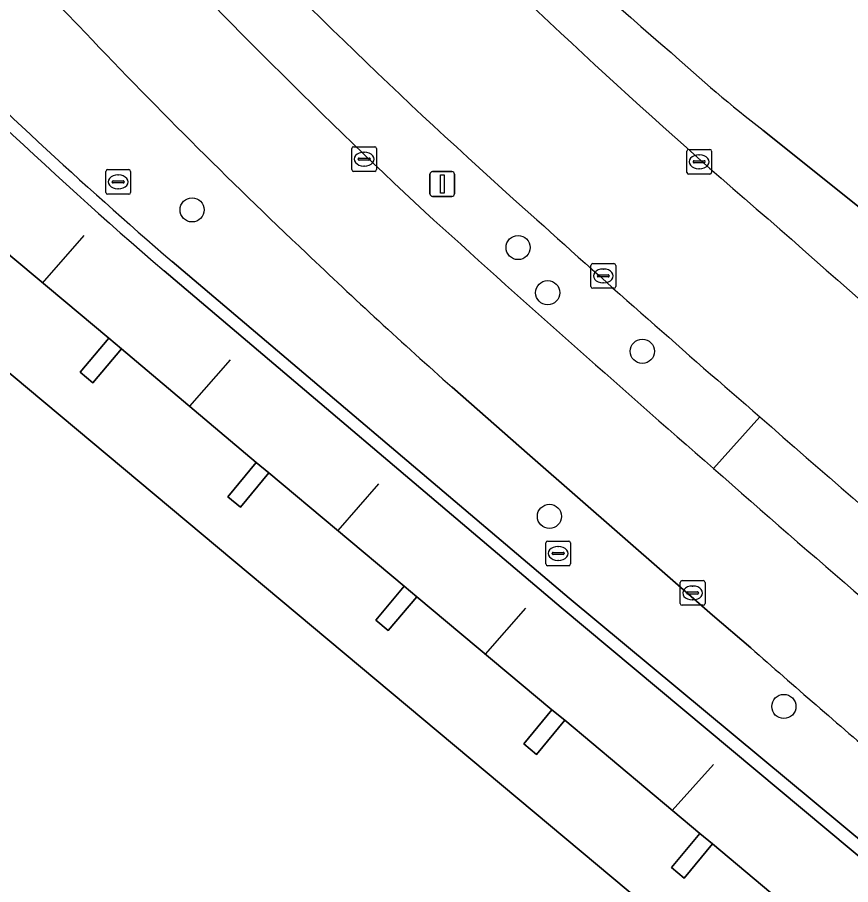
# Model space of a CAD drawing. Extents: x 161087 to 161926, y 382572 to 383873.
# Drawn here: x 161681.64 to 161715.34, y 383064.63 to 383099.72 of the extents above; entities that cross this region are included whole.
import ezdxf

# ---------------------------------------------------------------- set-up
doc = ezdxf.new("R2010")
doc.units = 0
for name, color, linetype in [('IMGEO_Berm_groen', 7, 'Continuous'), ('IMGEO_Berm_open', 7, 'Continuous'), ('IMGEO_Boom', 7, 'Continuous'), ('IMGEO_Erf', 7, 'Continuous'), ('IMGEO_Fietspad_gesloten', 7, 'Continuous'), ('IMGEO_Groenvoorziening', 7, 'Continuous'), ('IMGEO_Kolk', 7, 'Continuous'), ('IMGEO_Lichtmast', 7, 'Continuous'), ('IMGEO_Lijnafwatering', 7, 'Continuous'), ('IMGEO_Muur', 7, 'Continuous'), ('IMGEO_Pand', 7, 'Continuous'), ('IMGEO_Pand_overbouw', 7, 'Continuous'), ('IMGEO_Rijbaan_lokaal_gesloten', 7, 'Continuous'), ('IMGEO_Rioolput', 7, 'Continuous'), ('IMGEO_Voetgangersgebied_open', 7, 'Continuous'), ('IMGEO_Voetpad_open', 7, 'Continuous')]:
    doc.layers.add(name, color=color, linetype=linetype)

msp = doc.modelspace()

# ---------------------------------------------------------------- linework, layer by layer
at = {"layer": 'IMGEO_Berm_groen'}
msp.add_lwpolyline([(161709.798, 383081.472), (161711.671, 383083.558)], dxfattribs=at)
for centre, radius, start, end in [((161865.451, 383274.714), 245.07, 223.68265, 228.37077), ((161869.365, 383275.502), 251.099, 222.80687, 227.00365), ((162185.955, 383628.757), 725.428, 227.742096, 228.975591), ((162076.957, 383505.84), 558.351, 227.90348, 229.13922)]:
    msp.add_arc(centre, radius, start, end, dxfattribs=at)
at = {"layer": 'IMGEO_Berm_open'}
msp.add_lwpolyline([(161711.671, 383083.558), (161709.798, 383081.472)], dxfattribs=at)
for centre, radius, start, end in [((162480.788, 383961.474), 1167.167, 228.779314, 229.758166), ((162133.36, 383561.76), 640.376, 228.591223, 230.029068)]:
    msp.add_arc(centre, radius, start, end, dxfattribs=at)
at = {"layer": 'IMGEO_Boom'}
for centre in [(161688.708, 383091.932), (161701.894, 383090.408), (161703.091, 383088.58), (161706.918, 383086.21), (161703.162, 383079.532), (161712.644, 383071.841)]:
    msp.add_circle(centre, 0.489, dxfattribs=at)
at = {"layer": 'IMGEO_Erf'}
msp.add_lwpolyline([(161711.799, 383095.157), (161734.133, 383077.291), (161734.929, 383076.654), (161737.597, 383078.416), (161740.194, 383074.625), (161740.818, 383075.32), (161737.856, 383079.756), (161734.952, 383077.825), (161710.426, 383114.869)], dxfattribs=at)
for centre, radius, start, end in [((161756.04, 383155.393), 74.562, 216.75516, 229.96629), ((161746.169, 383139.57), 56.158, 227.2927, 232.2649)]:
    msp.add_arc(centre, radius, start, end, dxfattribs=at)
at = {"layer": 'IMGEO_Fietspad_gesloten'}
msp.add_lwpolyline([(161699.227, 383084.754), (161702.368, 383081.995), (161709.759, 383075.536), (161711.309, 383074.207)], dxfattribs=at)
for centre, radius, start, end in [((161869.365, 383275.502), 251.099, 222.80687, 227.00365), ((161818.832, 383230.955), 188.303, 223.0406, 224.32092), ((161854.444, 383260.596), 234.52, 223.42315, 226.60793), ((162185.955, 383628.757), 725.428, 227.742096, 228.975591), ((161853.889, 383258.762), 232.807, 226.39699, 228.36858), ((162133.36, 383561.76), 640.376, 228.591223, 230.029068), ((162124.531, 383544.72), 626.207, 228.709226, 229.350872)]:
    msp.add_arc(centre, radius, start, end, dxfattribs=at)
at = {"layer": 'IMGEO_Groenvoorziening'}
for points in [[(161687.9, 383089.84), (161703.96, 383076.221), (161721.616, 383061.535), (161723.517, 383063.812)], [(161711.309, 383074.207), (161709.759, 383075.536), (161702.368, 383081.995), (161699.227, 383084.754)]]:
    msp.add_lwpolyline(points, dxfattribs=at)
for centre, radius, start, end in [((161818.832, 383230.955), 188.303, 223.0406, 224.32092), ((161832.602, 383257.118), 221.18, 225.37595, 229.13882), ((161854.444, 383260.596), 234.52, 223.42315, 226.60793), ((161853.889, 383258.762), 232.807, 226.39699, 228.36858), ((162124.531, 383544.72), 626.207, 228.709226, 229.350872)]:
    msp.add_arc(centre, radius, start, end, dxfattribs=at)
at = {"layer": 'IMGEO_Kolk'}
for p, q in [((161695.166, 383093.559), (161695.166, 383094.411)), ((161695.241, 383094.485), (161696.093, 383094.485)), ((161695.654, 383094.265), (161695.679, 383094.265)), ((161696.167, 383094.411), (161696.167, 383093.559)), ((161708.718, 383093.45), (161708.718, 383094.302)), ((161708.793, 383094.376), (161709.645, 383094.376)), ((161709.719, 383094.302), (161709.719, 383093.45)), ((161695.425, 383093.979), (161695.425, 383093.991)), ((161695.863, 383093.942), (161695.465, 383093.942)), ((161695.468, 383094.028), (161695.866, 383094.028)), ((161695.909, 383093.991), (161695.909, 383093.979)), ((161708.977, 383093.87), (161708.977, 383093.882)), ((161709.02, 383093.919), (161709.418, 383093.919)), ((161709.206, 383094.156), (161709.231, 383094.156)), ((161709.461, 383093.882), (161709.461, 383093.87)), ((161695.677, 383093.705), (161695.652, 383093.705)), ((161709.415, 383093.833), (161709.017, 383093.833)), ((161709.229, 383093.596), (161709.204, 383093.596)), ((161696.093, 383093.485), (161695.241, 383093.485)), ((161709.645, 383093.376), (161708.793, 383093.376)), ((161704.84, 383088.833), (161704.84, 383089.685)), ((161704.915, 383089.759), (161705.767, 383089.759)), ((161705.841, 383089.685), (161705.841, 383088.833)), ((161705.142, 383089.302), (161705.54, 383089.302)), ((161705.328, 383089.539), (161705.353, 383089.539)), ((161705.099, 383089.253), (161705.099, 383089.265)), ((161705.537, 383089.216), (161705.139, 383089.216)), ((161705.351, 383088.979), (161705.326, 383088.979)), ((161705.583, 383089.265), (161705.583, 383089.253)), ((161705.767, 383088.759), (161704.915, 383088.759)), ((161708.453, 383076.007), (161708.453, 383076.859)), ((161708.528, 383076.933), (161709.38, 383076.933)), ((161708.941, 383076.713), (161708.966, 383076.713)), ((161709.454, 383076.859), (161709.454, 383076.007)), ((161708.712, 383076.427), (161708.712, 383076.439)), ((161709.15, 383076.39), (161708.752, 383076.39)), ((161708.755, 383076.476), (161709.153, 383076.476)), ((161709.196, 383076.439), (161709.196, 383076.427)), ((161708.964, 383076.153), (161708.939, 383076.153)), ((161709.38, 383075.933), (161708.528, 383075.933))]:
    msp.add_line(p, q, dxfattribs=at)
for points in [[(161695.166, 383093.559), (161695.166, 383094.411)], [(161695.241, 383094.485), (161696.093, 383094.485)], [(161696.167, 383094.411), (161696.167, 383093.559)], [(161708.718, 383093.45), (161708.718, 383094.302)], [(161708.793, 383094.376), (161709.645, 383094.376)], [(161709.719, 383094.302), (161709.719, 383093.45)], [(161696.093, 383093.485), (161695.241, 383093.485)], [(161709.645, 383093.376), (161708.793, 383093.376)], [(161704.84, 383088.833), (161704.84, 383089.685)], [(161704.915, 383089.759), (161705.767, 383089.759)], [(161705.841, 383089.685), (161705.841, 383088.833)], [(161705.767, 383088.759), (161704.915, 383088.759)], [(161708.453, 383076.007), (161708.453, 383076.859)], [(161708.528, 383076.933), (161709.38, 383076.933)], [(161709.454, 383076.859), (161709.454, 383076.007)], [(161709.38, 383075.933), (161708.528, 383075.933)]]:
    msp.add_lwpolyline(points, dxfattribs=at)
for centre, radius, start, end in [((161695.243, 383094.409), 0.0765, 91.552, 178.448), ((161695.243, 383094.409), 0.0765, 91.552, 178.448), ((161696.091, 383094.409), 0.0765, 1.552, 88.448), ((161696.091, 383094.409), 0.0765, 1.552, 88.448), ((161708.795, 383094.3), 0.0765, 91.552, 178.448), ((161708.795, 383094.3), 0.0765, 91.552, 178.448), ((161709.643, 383094.3), 0.0765, 1.552, 88.448), ((161709.643, 383094.3), 0.0765, 1.552, 88.448), ((161695.465, 383093.988), 0.0403, 85.8775, 175.7526), ((161695.462, 383093.978), 0.0366, 178.938, 274.7102), ((161695.866, 383093.985), 0.043, 264.8664, 352.4533), ((161695.87, 383093.99), 0.0386, 1.7309, 96.639), ((161709.017, 383093.879), 0.0403, 85.8775, 175.7526), ((161709.014, 383093.869), 0.0366, 178.938, 274.7102), ((161709.418, 383093.876), 0.043, 264.8664, 352.4533), ((161709.422, 383093.881), 0.0386, 1.7309, 96.639), ((161695.243, 383093.561), 0.0765, 181.552, 268.448), ((161695.243, 383093.561), 0.0765, 181.552, 268.448), ((161696.091, 383093.561), 0.0765, 271.552, 358.448), ((161696.091, 383093.561), 0.0765, 271.552, 358.448), ((161708.795, 383093.452), 0.0765, 181.552, 268.448), ((161708.795, 383093.452), 0.0765, 181.552, 268.448), ((161709.643, 383093.452), 0.0765, 271.552, 358.448), ((161709.643, 383093.452), 0.0765, 271.552, 358.448), ((161704.917, 383089.683), 0.0765, 91.552, 178.448), ((161704.917, 383089.683), 0.0765, 91.552, 178.448), ((161705.765, 383089.683), 0.0765, 1.552, 88.448), ((161705.765, 383089.683), 0.0765, 1.552, 88.448), ((161705.139, 383089.262), 0.0403, 85.8775, 175.7526), ((161705.544, 383089.264), 0.0386, 1.7309, 96.639), ((161705.136, 383089.252), 0.0366, 178.938, 274.7102), ((161705.54, 383089.259), 0.043, 264.8664, 352.4533), ((161704.917, 383088.835), 0.0765, 181.552, 268.448), ((161704.917, 383088.835), 0.0765, 181.552, 268.448), ((161705.765, 383088.835), 0.0765, 271.552, 358.448), ((161705.765, 383088.835), 0.0765, 271.552, 358.448), ((161708.53, 383076.857), 0.0765, 91.552, 178.448), ((161708.53, 383076.857), 0.0765, 91.552, 178.448), ((161709.378, 383076.857), 0.0765, 1.552, 88.448), ((161709.378, 383076.857), 0.0765, 1.552, 88.448), ((161708.752, 383076.436), 0.0403, 85.8775, 175.7526), ((161708.749, 383076.426), 0.0366, 178.938, 274.7102), ((161709.153, 383076.433), 0.043, 264.8664, 352.4533), ((161709.157, 383076.438), 0.0386, 1.7309, 96.639), ((161708.53, 383076.009), 0.0765, 181.552, 268.448), ((161708.53, 383076.009), 0.0765, 181.552, 268.448), ((161709.378, 383076.009), 0.0765, 271.552, 358.448), ((161709.378, 383076.009), 0.0765, 271.552, 358.448)]:
    msp.add_arc(centre, radius, start, end, dxfattribs=at)
for centre, major_axis, ratio, start_param, end_param in [((161695.653, 383093.985), (-0.387, 0.002), 0.722429, 4.712389, 7.853982), ((161695.678, 383093.985), (-0.39, 0.002), 0.717154, 1.570796, 4.712389), ((161709.205, 383093.876), (-0.387, 0.002), 0.722429, 4.712389, 7.853982), ((161709.23, 383093.876), (-0.39, 0.002), 0.717154, 1.570796, 4.712389), ((161705.327, 383089.259), (-0.387, 0.002), 0.722429, 4.712389, 7.853982), ((161705.352, 383089.259), (-0.39, 0.002), 0.717154, 1.570796, 4.712389), ((161708.94, 383076.433), (-0.387, 0.002), 0.722429, 4.712389, 7.853982), ((161708.965, 383076.433), (-0.39, 0.002), 0.717154, 1.570796, 4.712389)]:
    msp.add_ellipse(centre, major_axis=major_axis, ratio=ratio, start_param=start_param, end_param=end_param, dxfattribs=at)
at = {"layer": 'IMGEO_Lichtmast'}
for p, q in [((161698.329, 383092.578), (161698.329, 383093.378)), ((161698.329, 383093.378), (161698.329, 383092.578)), ((161698.429, 383093.478), (161699.219, 383093.478)), ((161699.219, 383093.478), (161698.429, 383093.478)), ((161699.319, 383093.378), (161699.319, 383092.578)), ((161699.319, 383092.578), (161699.319, 383093.378)), ((161699.219, 383092.478), (161698.429, 383092.478)), ((161698.429, 383092.478), (161699.219, 383092.478))]:
    msp.add_line(p, q, dxfattribs=at)
msp.add_lwpolyline([(161698.749, 383093.353), (161698.899, 383093.353), (161698.899, 383092.603), (161698.749, 383092.603), (161698.749, 383093.353)], dxfattribs=at)
for centre, start, end in [((161698.429, 383093.378), 90, 180), ((161698.429, 383093.378), 90, 180), ((161699.219, 383093.378), 0, 90), ((161699.219, 383093.378), 360, 90), ((161698.429, 383092.578), 180, 270), ((161698.429, 383092.578), 180, 270), ((161699.219, 383092.578), 270, 0), ((161699.219, 383092.578), 270, 0)]:
    msp.add_arc(centre, 0.1, start, end, dxfattribs=at)
at = {"layer": 'IMGEO_Lijnafwatering'}
for points in [[(161684.334, 383090.895), (161682.638, 383088.966)], [(161688.623, 383083.99), (161690.26, 383085.866)], [(161696.245, 383080.844), (161694.596, 383078.957)], [(161700.571, 383073.961), (161702.209, 383075.823)], [(161708.13, 383067.631), (161709.804, 383069.49)]]:
    msp.add_lwpolyline(points, dxfattribs=at)
at = {"layer": 'IMGEO_Muur'}
msp.add_lwpolyline([(161687.575, 383089.46), (161703.638, 383075.838), (161721.267, 383061.108), (161721.616, 383061.535), (161703.96, 383076.221), (161687.9, 383089.84)], dxfattribs=at)
for centre, radius, start, end in [((161832.272, 383256.754), 221.188, 219.40122, 229.1426), ((161832.602, 383257.118), 221.18, 225.37595, 229.13882)]:
    msp.add_arc(centre, radius, start, end, dxfattribs=at)
at = {"layer": 'IMGEO_Pand'}
msp.add_lwpolyline([(161680.477, 383033.528), (161683.226, 383031.231), (161684.713, 383032.232), (161685.68, 383031.466), (161688.096, 383033.083), (161689.569, 383034.07), (161688.668, 383034.893), (161690.613, 383036.202), (161693.1, 383037.875), (161698.184, 383041.296), (161702.343, 383044.095), (161707.387, 383047.489), (161709.865, 383049.157), (161711.405, 383050.194), (161717.993, 383054.629), (161713.365, 383058.502), (161669.31, 383095.372)], dxfattribs=at)
for points in [[(161685.849, 383086.311), (161685.335, 383086.742), (161684.178, 383085.362), (161684.692, 383084.931)], [(161691.81, 383081.298), (161691.302, 383081.716), (161690.153, 383080.322), (161690.66, 383079.904)], [(161697.793, 383076.282), (161697.286, 383076.707), (161696.134, 383075.334), (161696.641, 383074.909)], [(161703.78, 383071.284), (161703.265, 383071.71), (161702.121, 383070.325), (161702.635, 383069.9)], [(161709.757, 383066.284), (161709.248, 383066.705), (161708.101, 383065.32), (161708.61, 383064.899)]]:
    msp.add_lwpolyline(points, close=True, dxfattribs=at)
at = {"layer": 'IMGEO_Pand_overbouw'}
for points in [[(161669.31, 383095.372), (161713.365, 383058.502)], [(161715.225, 383061.684), (161709.757, 383066.284), (161708.61, 383064.899), (161708.101, 383065.32), (161709.248, 383066.705), (161703.78, 383071.284), (161702.635, 383069.9), (161702.121, 383070.325), (161703.265, 383071.71), (161697.793, 383076.282), (161696.641, 383074.909), (161696.134, 383075.334), (161697.286, 383076.707), (161691.81, 383081.298), (161690.66, 383079.904), (161690.153, 383080.322), (161691.302, 383081.716), (161685.849, 383086.311), (161684.692, 383084.931), (161684.178, 383085.362), (161685.335, 383086.742), (161679.864, 383091.311)]]:
    msp.add_lwpolyline(points, dxfattribs=at)
at = {"layer": 'IMGEO_Rijbaan_lokaal_gesloten'}
for centre, radius, start, end in [((161865.451, 383274.714), 245.07, 223.68265, 228.37077), ((161898.036, 383307.517), 285.032, 225.35062, 229.38241), ((162076.957, 383505.84), 558.351, 227.90348, 229.13922), ((162426.248, 383895.577), 1075.434, 228.41705, 229.484866), ((162480.788, 383961.474), 1167.167, 228.779314, 229.758166)]:
    msp.add_arc(centre, radius, start, end, dxfattribs=at)
at = {"layer": 'IMGEO_Rioolput'}
for p, q in [((161685.293, 383093.563), (161686.145, 383093.563)), ((161685.218, 383092.637), (161685.218, 383093.489)), ((161685.706, 383093.343), (161685.731, 383093.343)), ((161686.219, 383093.489), (161686.219, 383092.637)), ((161685.477, 383093.057), (161685.477, 383093.069)), ((161685.915, 383093.02), (161685.517, 383093.02)), ((161685.52, 383093.106), (161685.918, 383093.106)), ((161685.961, 383093.069), (161685.961, 383093.057)), ((161686.145, 383092.563), (161685.293, 383092.563)), ((161685.729, 383092.783), (161685.704, 383092.783)), ((161703.014, 383077.606), (161703.014, 383078.458)), ((161703.089, 383078.532), (161703.941, 383078.532)), ((161704.015, 383078.458), (161704.015, 383077.606)), ((161703.316, 383078.075), (161703.714, 383078.075)), ((161703.502, 383078.312), (161703.527, 383078.312)), ((161703.273, 383078.026), (161703.273, 383078.038)), ((161703.711, 383077.989), (161703.313, 383077.989)), ((161703.525, 383077.752), (161703.5, 383077.752)), ((161703.757, 383078.038), (161703.757, 383078.026)), ((161703.941, 383077.532), (161703.089, 383077.532))]:
    msp.add_line(p, q, dxfattribs=at)
for points in [[(161685.293, 383093.563), (161686.145, 383093.563)], [(161685.218, 383092.637), (161685.218, 383093.489)], [(161686.219, 383093.489), (161686.219, 383092.637)], [(161686.145, 383092.563), (161685.293, 383092.563)], [(161703.014, 383077.606), (161703.014, 383078.458)], [(161703.089, 383078.532), (161703.941, 383078.532)], [(161704.015, 383078.458), (161704.015, 383077.606)], [(161703.941, 383077.532), (161703.089, 383077.532)]]:
    msp.add_lwpolyline(points, dxfattribs=at)
for centre, radius, start, end in [((161685.295, 383093.487), 0.0765, 91.552, 178.448), ((161685.295, 383093.487), 0.0765, 91.552, 178.448), ((161686.143, 383093.487), 0.0765, 1.552, 88.448), ((161686.143, 383093.487), 0.0765, 1.552, 88.448), ((161685.517, 383093.066), 0.0403, 85.8775, 175.7526), ((161685.514, 383093.056), 0.0366, 178.938, 274.7102), ((161685.918, 383093.063), 0.043, 264.8664, 352.4533), ((161685.922, 383093.068), 0.0386, 1.7309, 96.639), ((161685.295, 383092.639), 0.0765, 181.552, 268.448), ((161685.295, 383092.639), 0.0765, 181.552, 268.448), ((161686.143, 383092.639), 0.0765, 271.552, 358.448), ((161686.143, 383092.639), 0.0765, 271.552, 358.448), ((161703.091, 383078.456), 0.0765, 91.552, 178.448), ((161703.091, 383078.456), 0.0765, 91.552, 178.448), ((161703.939, 383078.456), 0.0765, 1.552, 88.448), ((161703.939, 383078.456), 0.0765, 1.552, 88.448), ((161703.313, 383078.035), 0.0403, 85.8775, 175.7526), ((161703.718, 383078.037), 0.0386, 1.7309, 96.639), ((161703.31, 383078.025), 0.0366, 178.938, 274.7102), ((161703.714, 383078.032), 0.043, 264.8664, 352.4533), ((161703.091, 383077.608), 0.0765, 181.552, 268.448), ((161703.091, 383077.608), 0.0765, 181.552, 268.448), ((161703.939, 383077.608), 0.0765, 271.552, 358.448), ((161703.939, 383077.608), 0.0765, 271.552, 358.448)]:
    msp.add_arc(centre, radius, start, end, dxfattribs=at)
for centre, major_axis, ratio, start_param, end_param in [((161685.705, 383093.063), (-0.387, 0.002), 0.722429, 4.712389, 7.853982), ((161685.73, 383093.063), (-0.39, 0.002), 0.717154, 1.570796, 4.712389), ((161703.501, 383078.032), (-0.387, 0.002), 0.722429, 4.712389, 7.853982), ((161703.526, 383078.032), (-0.39, 0.002), 0.717154, 1.570796, 4.712389)]:
    msp.add_ellipse(centre, major_axis=major_axis, ratio=ratio, start_param=start_param, end_param=end_param, dxfattribs=at)
at = {"layer": 'IMGEO_Voetgangersgebied_open'}
for points in [[(161669.31, 383095.372), (161713.365, 383058.502)], [(161715.225, 383061.684), (161709.757, 383066.284), (161708.61, 383064.899), (161708.101, 383065.32), (161709.248, 383066.705), (161703.78, 383071.284), (161702.635, 383069.9), (161702.121, 383070.325), (161703.265, 383071.71), (161697.793, 383076.282), (161696.641, 383074.909), (161696.134, 383075.334), (161697.286, 383076.707), (161691.81, 383081.298), (161690.66, 383079.904), (161690.153, 383080.322), (161691.302, 383081.716), (161685.849, 383086.311), (161684.692, 383084.931), (161684.178, 383085.362), (161685.335, 383086.742), (161679.864, 383091.311)], [(161679.864, 383091.311), (161685.335, 383086.742), (161685.849, 383086.311), (161691.302, 383081.716), (161691.81, 383081.298), (161697.286, 383076.707), (161697.793, 383076.282), (161703.265, 383071.71), (161703.78, 383071.284), (161709.248, 383066.705), (161709.757, 383066.284), (161715.225, 383061.684), (161715.72, 383061.261), (161714.563, 383059.905), (161713.365, 383058.502), (161717.993, 383054.629), (161724.335, 383059.22), (161721.616, 383061.535), (161721.267, 383061.108), (161703.638, 383075.838), (161687.575, 383089.46)]]:
    msp.add_lwpolyline(points, dxfattribs=at)
msp.add_arc((161832.272, 383256.754), 221.188, 219.40122, 229.1426, dxfattribs=at)
at = {"layer": 'IMGEO_Voetpad_open'}
msp.add_lwpolyline([(161755.935, 383058.545), (161750.231, 383063.113), (161747.731, 383065.115), (161744.151, 383070.338), (161743.857, 383070.767), (161740.818, 383075.32), (161740.194, 383074.625), (161737.597, 383078.416), (161734.929, 383076.654), (161734.133, 383077.291), (161711.799, 383095.157)], dxfattribs=at)
for centre, radius, start, end in [((161756.04, 383155.393), 74.562, 216.75516, 229.96629), ((161898.036, 383307.517), 285.032, 225.35062, 229.38241), ((161746.169, 383139.57), 56.158, 227.2927, 232.2649), ((162426.248, 383895.577), 1075.434, 228.41705, 229.484866)]:
    msp.add_arc(centre, radius, start, end, dxfattribs=at)

doc.saveas('drawing.dxf')
